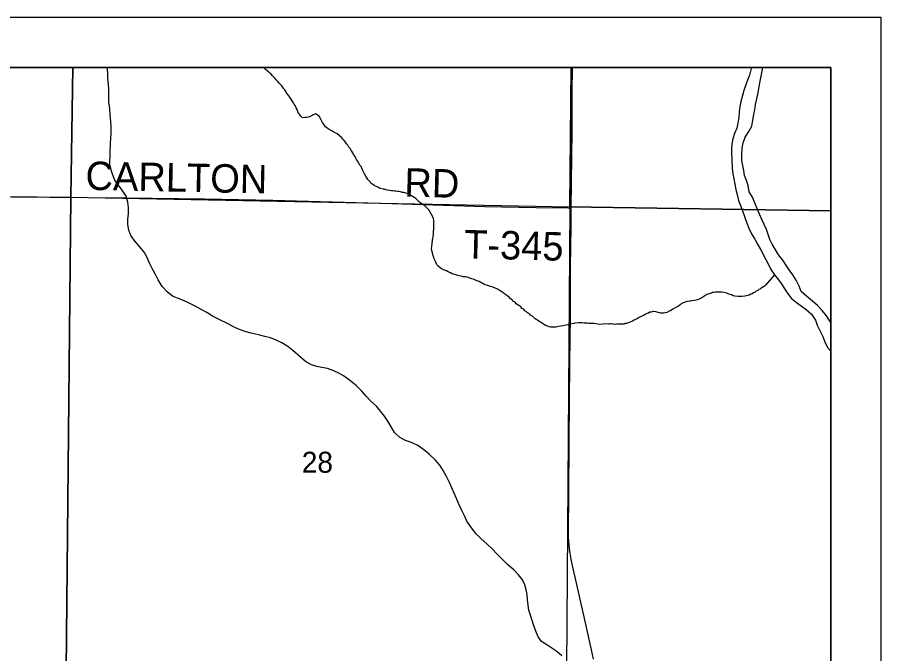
# Model space of a CAD drawing. Extents: x -8.8 to 41.4, y 0 to 34.6.
# Drawn here: x -3.499 to -1.774, y 19.729 to 21 of the extents above; entities that cross this region are included whole.
import ezdxf

# ---------------------------------------------------------------- set-up
doc = ezdxf.new("R2010")
doc.units = 0
for name, color, linetype in [('GM_X_Corporation', 7, 'Continuous'), ('GM_X_Major_Lake', 7, 'Continuous'), ('GM_X_Minor_River', 7, 'Continuous'), ('GM_X_Section_Text', 7, 'Continuous'), ('GM_X_State_Route', 7, 'Continuous'), ('GM_X_Township_Road', 7, 'Continuous'), ('GM_X_Township_Text', 7, 'Continuous'), ('SH_Border', 7, 'Continuous')]:
    doc.layers.add(name, color=color, linetype=linetype)

msp = doc.modelspace()

# ---------------------------------------------------------------- linework, layer by layer
at = {"layer": 'GM_X_Corporation'}
msp.add_lwpolyline([(-3.8955, 18.6215), (-2.6721, 18.5991), (-2.6516, 18.5988), (-2.415, 18.595), (-2.0117, 18.5884), (-1.9817, 18.589), (-1.9577, 18.5892), (-1.9489, 18.5889), (-1.9385, 18.5879), (-1.9317, 18.587), (-1.9207, 18.5853), (-1.9111, 18.5843), (-1.9085, 18.5843), (-1.9028, 18.5846), (-1.8976, 18.5853), (-1.8801, 18.5896), (-1.8743, 18.5906), (-1.8743, 20.9), (-5.3683, 20.9)], dxfattribs=at)
for points in [[(-3.3884, 20.9), (-4.4005, 20.9), (-4.4042, 20.6506), (-3.3926, 20.6407)], [(-2.393, 20.9), (-3.3884, 20.9), (-3.3926, 20.6407), (-2.3956, 20.6214)], [(-1.8743, 20.6135), (-1.8743, 20.9), (-2.393, 20.9), (-2.3956, 20.6214)], [(-4.4042, 20.6506), (-3.3926, 20.6407), (-3.4024, 19.6303), (-4.4178, 19.6406)], [(-3.3926, 20.6407), (-2.3956, 20.6214), (-2.4029, 19.6082), (-3.4024, 19.6303)], [(-1.8743, 19.5991), (-1.8743, 20.6135), (-2.3956, 20.6214), (-2.4029, 19.6082)]]:
    msp.add_lwpolyline(points, close=True, dxfattribs=at)
at = {"layer": 'GM_X_Major_Lake'}
for points in [[(-2.0325, 20.9), (-2.0333, 20.8976), (-2.0365, 20.8847), (-2.0405, 20.8746), (-2.0441, 20.8648), (-2.0477, 20.8538), (-2.0502, 20.8436), (-2.0538, 20.8319), (-2.0559, 20.8221), (-2.0573, 20.8111), (-2.0578, 20.8004), (-2.0599, 20.7887), (-2.062, 20.7785), (-2.0664, 20.7679), (-2.0696, 20.757), (-2.0717, 20.7468), (-2.0723, 20.7369), (-2.0725, 20.7274), (-2.0715, 20.7171), (-2.0711, 20.6981), (-2.0698, 20.6882), (-2.0677, 20.6776), (-2.0656, 20.6665), (-2.0639, 20.6559), (-2.0614, 20.6459), (-2.0582, 20.6345), (-2.0543, 20.6242), (-2.0507, 20.6135), (-2.0463, 20.602), (-2.0423, 20.5909), (-2.0376, 20.579), (-2.0322, 20.5675), (-2.0259, 20.5568), (-2.0204, 20.5468), (-2.0141, 20.5357), (-2.0039, 20.5165), (-1.9984, 20.5061), (-1.9936, 20.4966), (-1.9866, 20.4858), (-1.9781, 20.4754), (-1.9703, 20.4642), (-1.9615, 20.4496), (-1.9529, 20.4388), (-1.9429, 20.4307), (-1.9331, 20.424), (-1.9234, 20.4166), (-1.9126, 20.407), (-1.9048, 20.3954), (-1.9012, 20.3855), (-1.8902, 20.3625), (-1.8859, 20.3522), (-1.8804, 20.341), (-1.8743, 20.3331)], [(-1.8743, 20.3909), (-1.8753, 20.3926), (-1.8826, 20.4041), (-1.8916, 20.4145), (-1.9009, 20.4246), (-1.9109, 20.4331), (-1.9229, 20.4432), (-1.933, 20.4525), (-1.9373, 20.4629), (-1.9432, 20.4751), (-1.9502, 20.4855), (-1.9572, 20.4955), (-1.9639, 20.5055), (-1.9701, 20.5151), (-1.9783, 20.5259), (-1.9853, 20.5367), (-1.9912, 20.5467), (-1.9956, 20.5562), (-1.9992, 20.5665), (-2.0028, 20.5761), (-2.0071, 20.5861), (-2.0119, 20.5964), (-2.0163, 20.6067), (-2.0206, 20.6163), (-2.0308, 20.6408), (-2.0374, 20.6516), (-2.0391, 20.6638), (-2.0423, 20.6741), (-2.0463, 20.6844), (-2.048, 20.6939), (-2.0501, 20.7042), (-2.0515, 20.7141), (-2.052, 20.7263), (-2.051, 20.7388), (-2.0489, 20.749), (-2.0449, 20.7607), (-2.0375, 20.772), (-2.032, 20.7829), (-2.0295, 20.7946), (-2.0278, 20.8056), (-2.0261, 20.8154), (-2.0244, 20.8256), (-2.0219, 20.8374), (-2.0194, 20.8495), (-2.0173, 20.8608), (-2.0151, 20.8726), (-2.0122, 20.8854), (-2.0097, 20.9)]]:
    msp.add_lwpolyline(points, dxfattribs=at)
at = {"layer": 'GM_X_Minor_River'}
for points in [[(-3.2099, 20.4622), (-3.2177, 20.4757), (-3.2232, 20.4864), (-3.2298, 20.4983), (-3.2353, 20.5094), (-3.2403, 20.5216), (-3.2455, 20.5312), (-3.2544, 20.5416), (-3.2641, 20.5521), (-3.2722, 20.564), (-3.2765, 20.5747), (-3.2782, 20.5865), (-3.2784, 20.5964), (-3.2771, 20.6074), (-3.2768, 20.6199), (-3.2782, 20.6309), (-3.2821, 20.6428), (-3.2895, 20.6547), (-3.2973, 20.6647), (-3.3047, 20.6751), (-3.3094, 20.6866), (-3.3126, 20.6969), (-3.3143, 20.7064), (-3.3139, 20.728), (-3.3128, 20.7481), (-3.3122, 20.7587), (-3.3117, 20.7686), (-3.3115, 20.7796), (-3.3127, 20.7925), (-3.3137, 20.8043), (-3.3146, 20.818), (-3.3162, 20.8306), (-3.3164, 20.8431), (-3.3165, 20.8564), (-3.3174, 20.8667), (-3.3184, 20.8788), (-3.3185, 20.8895), (-3.3195, 20.8997), (-3.3196, 20.9)], [(-2.9247, 20.7996), (-2.9274, 20.7993), (-2.93, 20.8001), (-2.9327, 20.8025), (-2.9353, 20.806), (-2.9367, 20.8086), (-2.9386, 20.8114), (-2.94, 20.8156), (-2.9422, 20.8194), (-2.9444, 20.8237), (-2.9462, 20.8264), (-2.9477, 20.8291), (-2.9521, 20.8368), (-2.9547, 20.8403), (-2.9566, 20.843), (-2.9588, 20.8457), (-2.9606, 20.8484), (-2.9629, 20.8515), (-2.9651, 20.8549), (-2.9677, 20.858), (-2.9695, 20.8608), (-2.971, 20.8631), (-2.9762, 20.8685), (-2.9788, 20.8716), (-2.9818, 20.8751), (-2.9841, 20.8778), (-2.9867, 20.8802), (-2.9893, 20.8829), (-2.9923, 20.8864), (-2.9949, 20.8884), (-2.9975, 20.8911), (-3.0002, 20.893), (-3.0032, 20.8958), (-3.0062, 20.8981), (-3.009, 20.9)], [(-2.6705, 20.5471), (-2.6704, 20.5494), (-2.67, 20.5528), (-2.6695, 20.5551), (-2.6691, 20.5581), (-2.6686, 20.5607), (-2.6685, 20.5634), (-2.6681, 20.5664), (-2.6676, 20.5706), (-2.6675, 20.5733), (-2.667, 20.5759), (-2.6669, 20.5824), (-2.6668, 20.585), (-2.6671, 20.5904), (-2.6674, 20.5934), (-2.668, 20.5987), (-2.6716, 20.6064), (-2.6742, 20.611), (-2.6771, 20.6153), (-2.685, 20.6235), (-2.6873, 20.6247), (-2.6895, 20.6266), (-2.6922, 20.6282), (-2.6948, 20.6302), (-2.6986, 20.6337), (-2.7012, 20.636), (-2.7034, 20.638), (-2.7064, 20.6403), (-2.7095, 20.6419), (-2.7117, 20.6435), (-2.7148, 20.6455), (-2.7178, 20.6467), (-2.7208, 20.6483), (-2.7243, 20.6495), (-2.7273, 20.65), (-2.7296, 20.6504), (-2.7338, 20.6517), (-2.7369, 20.6521), (-2.7399, 20.6522), (-2.743, 20.6526), (-2.7457, 20.6527), (-2.7488, 20.6532), (-2.7518, 20.6532), (-2.7595, 20.6549), (-2.7629, 20.6558), (-2.7656, 20.6566), (-2.7683, 20.6567), (-2.7744, 20.6584), (-2.7766, 20.6595), (-2.7804, 20.6612), (-2.7838, 20.6631), (-2.7861, 20.6643), (-2.7899, 20.6671), (-2.7922, 20.6683), (-2.7936, 20.6706), (-2.7989, 20.6761), (-2.8033, 20.683), (-2.8044, 20.6853), (-2.8059, 20.6876), (-2.8069, 20.6903), (-2.8084, 20.693), (-2.8095, 20.6953), (-2.8124, 20.7019), (-2.815, 20.705), (-2.8165, 20.7077), (-2.8194, 20.7134), (-2.8216, 20.7158), (-2.8227, 20.7188), (-2.8245, 20.7219), (-2.8275, 20.7258), (-2.829, 20.7292), (-2.8319, 20.7331), (-2.8345, 20.7381), (-2.8367, 20.7408), (-2.8389, 20.7447), (-2.8415, 20.747), (-2.8434, 20.7505), (-2.8464, 20.754), (-2.849, 20.7563), (-2.8512, 20.7594), (-2.8565, 20.7641), (-2.8602, 20.7672), (-2.8629, 20.7688), (-2.8689, 20.772), (-2.8723, 20.7736), (-2.8761, 20.7756), (-2.8784, 20.7772), (-2.8837, 20.7811), (-2.8862, 20.7854), (-2.8881, 20.7877), (-2.8896, 20.79), (-2.8921, 20.7954), (-2.8965, 20.8023), (-2.8996, 20.8047), (-2.9026, 20.8074), (-2.908, 20.8049), (-2.9115, 20.8031), (-2.9138, 20.802), (-2.9177, 20.8006), (-2.9216, 20.7999), (-2.9247, 20.7996)], [(-2.352, 20.3884), (-2.3547, 20.3888), (-2.357, 20.3889), (-2.36, 20.3894), (-2.3666, 20.3895), (-2.3708, 20.39), (-2.3777, 20.3902), (-2.3854, 20.3896), (-2.3877, 20.3889), (-2.3916, 20.3882), (-2.3958, 20.3872), (-2.3997, 20.3858), (-2.4036, 20.3851), (-2.4097, 20.3837), (-2.4132, 20.3831), (-2.4182, 20.3824), (-2.4236, 20.3814), (-2.4263, 20.3811), (-2.434, 20.3813), (-2.4367, 20.3817), (-2.4397, 20.383), (-2.4424, 20.3842), (-2.4458, 20.3862), (-2.45, 20.3885), (-2.4537, 20.3913), (-2.4564, 20.3925), (-2.4602, 20.3952), (-2.4624, 20.3968), (-2.4647, 20.398), (-2.4681, 20.4011), (-2.4703, 20.4031), (-2.4737, 20.4051), (-2.4763, 20.4078), (-2.4797, 20.4102), (-2.4824, 20.4129), (-2.485, 20.4141), (-2.4872, 20.4172), (-2.4907, 20.4188), (-2.4933, 20.4219), (-2.497, 20.4247), (-2.5004, 20.4266), (-2.5027, 20.4282), (-2.5049, 20.4313), (-2.5091, 20.4333), (-2.5109, 20.436), (-2.514, 20.438), (-2.5162, 20.4403), (-2.5188, 20.4427), (-2.5215, 20.4443), (-2.5252, 20.4474), (-2.5275, 20.4493), (-2.5343, 20.4541), (-2.5384, 20.4565), (-2.5426, 20.4585), (-2.5476, 20.4605), (-2.5506, 20.4617), (-2.5537, 20.4622), (-2.5559, 20.463), (-2.5601, 20.4646), (-2.5643, 20.4658), (-2.567, 20.4674), (-2.5708, 20.469), (-2.573, 20.4706), (-2.5764, 20.4722), (-2.5791, 20.473), (-2.584, 20.4754), (-2.5867, 20.4763), (-2.5909, 20.4775), (-2.5951, 20.4791), (-2.6004, 20.4808), (-2.6039, 20.4816), (-2.6077, 20.4821), (-2.61, 20.4825), (-2.613, 20.483), (-2.6165, 20.4838), (-2.6191, 20.4847), (-2.6214, 20.4851), (-2.6253, 20.4863), (-2.6275, 20.4872), (-2.6306, 20.488), (-2.634, 20.4896), (-2.6386, 20.4916), (-2.642, 20.4936), (-2.6477, 20.4956), (-2.6515, 20.4976), (-2.6552, 20.5004), (-2.6586, 20.5031), (-2.6605, 20.5054), (-2.6619, 20.5078), (-2.663, 20.5108), (-2.6652, 20.5151), (-2.6663, 20.5177), (-2.667, 20.5204), (-2.6681, 20.5227), (-2.6688, 20.5262), (-2.6698, 20.53), (-2.6712, 20.5346), (-2.6715, 20.5384), (-2.6714, 20.5422), (-2.6713, 20.5445), (-2.6705, 20.5471)], [(-1.9866, 20.4858), (-2.0042, 20.465), (-2.0065, 20.4631), (-2.0096, 20.4613), (-2.0132, 20.4591), (-2.0151, 20.4569), (-2.0175, 20.4562), (-2.0198, 20.4547), (-2.0229, 20.4529), (-2.0253, 20.451), (-2.0288, 20.4496), (-2.0311, 20.4478), (-2.0335, 20.4471), (-2.0374, 20.4449), (-2.0401, 20.4442), (-2.0424, 20.4439), (-2.0455, 20.4432), (-2.0516, 20.4426), (-2.0559, 20.4423), (-2.0597, 20.4424), (-2.0658, 20.4433), (-2.0693, 20.4441), (-2.0727, 20.4458), (-2.0757, 20.4466), (-2.0792, 20.4478), (-2.0818, 20.449), (-2.0879, 20.4507), (-2.0925, 20.4512), (-2.1017, 20.4514), (-2.1052, 20.4511), (-2.1079, 20.4508), (-2.1102, 20.4505), (-2.1125, 20.4494), (-2.1195, 20.4473), (-2.1218, 20.4462), (-2.1297, 20.4411), (-2.132, 20.4396), (-2.1347, 20.4382), (-2.1371, 20.4371), (-2.1402, 20.436), (-2.1433, 20.4353), (-2.1464, 20.4343), (-2.1518, 20.4336), (-2.1541, 20.4333), (-2.1564, 20.4334), (-2.161, 20.4327), (-2.1633, 20.432), (-2.166, 20.4313), (-2.1703, 20.4292), (-2.1727, 20.4277), (-2.175, 20.4258), (-2.1786, 20.4233), (-2.1809, 20.4222), (-2.1848, 20.4196), (-2.1895, 20.4171), (-2.1942, 20.4142), (-2.1969, 20.4131), (-2.2015, 20.4109), (-2.205, 20.4099), (-2.2085, 20.4092), (-2.2135, 20.4093), (-2.2158, 20.4097), (-2.2188, 20.4106), (-2.2211, 20.4114), (-2.2234, 20.4118), (-2.2276, 20.4123), (-2.2299, 20.4124), (-2.233, 20.4113), (-2.2357, 20.411), (-2.2381, 20.4095), (-2.2408, 20.4088), (-2.2443, 20.407), (-2.2478, 20.4045), (-2.2501, 20.4038), (-2.254, 20.4016), (-2.2583, 20.3998), (-2.2607, 20.3979), (-2.2642, 20.3969), (-2.2669, 20.3954), (-2.27, 20.3936), (-2.277, 20.3904), (-2.2824, 20.3886), (-2.2848, 20.3883), (-2.2871, 20.3876), (-2.2898, 20.3876), (-2.294, 20.3874), (-2.2963, 20.387), (-2.3017, 20.3872), (-2.3044, 20.3868), (-2.3082, 20.3873), (-2.3105, 20.3874), (-2.3132, 20.3878), (-2.3159, 20.3879), (-2.3182, 20.3876), (-2.3259, 20.3878), (-2.3297, 20.3875), (-2.3367, 20.3869), (-2.3397, 20.387), (-2.3436, 20.3878), (-2.3474, 20.3883), (-2.352, 20.3884)], [(-2.4116, 19.725), (-2.4216, 19.7339), (-2.4411, 19.7472), (-2.452, 19.7538), (-2.459, 19.7634), (-2.4634, 19.7742), (-2.4677, 19.7868), (-2.4742, 19.8066), (-2.477, 19.8162), (-2.4787, 19.8264), (-2.4797, 19.8375), (-2.4806, 19.8477), (-2.4824, 19.8572), (-2.4852, 19.8668), (-2.49, 19.8771), (-2.4981, 19.8871), (-2.5074, 19.8968), (-2.5201, 19.9077), (-2.5302, 19.9173), (-2.5414, 19.9289), (-2.5507, 19.939), (-2.5615, 19.949), (-2.5723, 19.9587), (-2.5839, 19.97), (-2.5935, 19.9827), (-2.6009, 19.9942), (-2.606, 20.0045), (-2.6115, 20.0153), (-2.6162, 20.0267), (-2.6217, 20.039), (-2.6264, 20.0501), (-2.6359, 20.0715), (-2.6417, 20.0834), (-2.6483, 20.0949), (-2.6553, 20.106), (-2.6642, 20.1165), (-2.6766, 20.1277), (-2.6874, 20.1366), (-2.6994, 20.1448), (-2.7103, 20.1503), (-2.7239, 20.1548), (-2.7351, 20.1607), (-2.7456, 20.1707), (-2.7577, 20.1919), (-2.7655, 20.2034), (-2.7736, 20.2138), (-2.7818, 20.2234), (-2.793, 20.2335), (-2.8023, 20.2436), (-2.8116, 20.254), (-2.8224, 20.2648), (-2.8359, 20.2753), (-2.8475, 20.2839), (-2.8572, 20.2894), (-2.867, 20.2941), (-2.8794, 20.2985), (-2.8908, 20.3006), (-2.9006, 20.3027), (-2.9115, 20.3063), (-2.9232, 20.313), (-2.9389, 20.3262), (-2.9486, 20.3347), (-2.9591, 20.3425), (-2.9711, 20.35), (-2.982, 20.3555), (-2.9933, 20.3602), (-3.005, 20.3627), (-3.0148, 20.3652), (-3.0258, 20.3677), (-3.0356, 20.3701), (-3.0462, 20.373), (-3.0571, 20.3774), (-3.0672, 20.3817), (-3.0778, 20.388), (-3.0973, 20.3975), (-3.109, 20.4034), (-3.1206, 20.4105), (-3.1307, 20.416), (-3.1424, 20.4226), (-3.1559, 20.4293), (-3.1672, 20.4345), (-3.1793, 20.4389), (-3.1894, 20.4432), (-3.1999, 20.4518), (-3.2099, 20.4622)]]:
    msp.add_lwpolyline(points, dxfattribs=at)
at = {"layer": 'GM_X_State_Route'}
msp.add_lwpolyline([(-2.3481, 19.7188), (-2.352, 19.737), (-2.3654, 19.7969), (-2.385, 19.882), (-2.3894, 19.9024), (-2.3927, 19.9182), (-2.3952, 19.9343), (-2.3967, 19.9458), (-2.3975, 19.9547), (-2.398, 19.9613), (-2.3983, 19.9682), (-2.3984, 19.9762), (-2.3977, 20.0439), (-2.3969, 20.1544), (-2.3952, 20.3104), (-2.3944, 20.403), (-2.3939, 20.5011), (-2.393, 20.5825), (-2.3927, 20.6192), (-2.3923, 20.6695), (-2.3909, 20.7745), (-2.3907, 20.8509), (-2.3901, 20.9)], dxfattribs=at)
at = {"layer": 'GM_X_Township_Road'}
msp.add_lwpolyline([(-3.5111, 20.6418), (-3.2819, 20.6398), (-3.1253, 20.6376), (-2.9887, 20.6346), (-2.7509, 20.6281), (-2.5652, 20.6223), (-2.4627, 20.6203), (-2.3988, 20.6194), (-2.3927, 20.6192)], dxfattribs=at)
at = {"layer": 'SH_Border'}
for p, q in [((-8.7743, 21), (-1.7743, 21)), ((-1.7743, 21), (-1.7743, 14)), ((-8.6743, 20.9), (-1.8743, 20.9)), ((-1.8743, 20.9), (-1.8743, 14.1))]:
    msp.add_line(p, q, dxfattribs=at)

# ---------------------------------------------------------------- texts
at = {"layer": 'GM_X_Section_Text'}
for s, rotation, p in [('CARLTON', 358.8363, (-3.3634, 20.6555)), ('RD', 358.5194, (-2.7266, 20.6421)), ('T-345', 358.5957, (-2.6071, 20.5187))]:
    msp.add_text(s, height=0.05682, rotation=rotation, dxfattribs=at).set_placement(p)
at = {"layer": 'GM_X_Township_Text'}
msp.add_text('28', height=0.04186, rotation=0, dxfattribs=at).set_placement((-2.9309, 20.0907))

doc.saveas('drawing.dxf')
